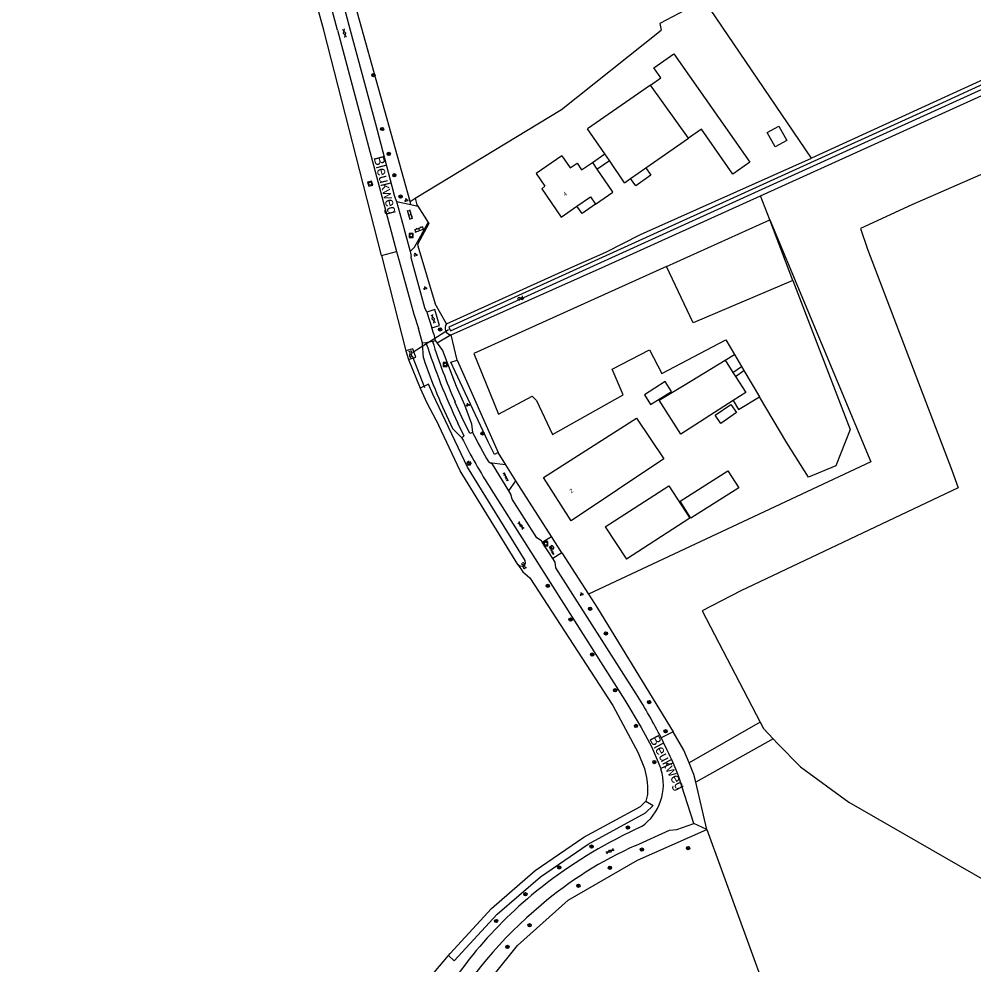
# Model space of a CAD drawing. Extents: x 124000 to 129000, y 395500 to 397503.
# Drawn here: x 126674.7 to 126907.1, y 396772.3 to 397002.7 of the extents above; entities that cross this region are included whole.
import ezdxf

# ---------------------------------------------------------------- set-up
doc = ezdxf.new("R2010")
doc.units = 0
for name, color, linetype in [('gg-afsc-hekwerk', 7, 'Continuous'), ('gg-anno-huisnummerreeks BGT', 7, 'Continuous'), ('gg-anno-openbare ruimte label', 7, 'Continuous'), ('gg-bbg-bijgebouw', 7, 'Continuous'), ('gg-bbg-gedigitaliseerde bebouwing', 7, 'Continuous'), ('gg-bbg-gedigitaliseerde bijgebouw', 7, 'Continuous'), ('gg-bbg-hoofdgebouw', 7, 'Continuous'), ('gg-bbg-luifel en loopbrug', 7, 'Continuous'), ('gg-bbg-tussenscheiding', 7, 'Continuous'), ('gg-knt-bronhoudergrens', 7, 'Continuous'), ('gg-knt-verharding', 7, 'Continuous'), ('gg-kntw-bovenkant insteek waterloop', 7, 'Continuous'), ('gg-kntw-midden sloot', 7, 'Continuous'), ('gg-kwrk-duiker nz buis', 7, 'Continuous'), ('gt-grn-groengrens', 7, 'Continuous'), ('gt-grn-vlakafsluiter', 7, 'Continuous'), ('gt-grn-weggrens', 7, 'Continuous'), ('gt-grn-weggrens revisie', 7, 'Continuous'), ('gt-symb-boom', 7, 'Continuous'), ('gt-symb-brandkraan', 7, 'Continuous'), ('gt-symb-gesloten verharding', 7, 'Continuous'), ('gt-symb-groenvak', 7, 'Continuous'), ('gt-symb-klinker verharding', 7, 'Continuous'), ('gt-symb-lichtmast', 7, 'Continuous'), ('gt-symb-rioolschacht', 7, 'Continuous'), ('gt-symb-tegel verharding', 7, 'Continuous'), ('gt-symb-watersymbool', 7, 'Continuous'), ('gx-grn-maaiveld', 7, 'Continuous')]:
    doc.layers.add(name, color=color, linetype=linetype)

# ---------------------------------------------------------------- blocks, each defined once
blk = doc.blocks.new('gt0-BOOM')
at = {"layer": 'gt-symb-boom'}
for radius in [0.4, 0.2]:
    blk.add_circle((0, 0), radius, dxfattribs=at)
blk = doc.blocks.new('gt0-GESVH1')
at = {"layer": 'gt-symb-gesloten verharding'}
for p, q in [((-0.99, -0.26), (0.01, 0.24)), ((0.01, -0.26), (-0.99, 0.24)), ((0.01, 0.24), (1.01, -0.26)), ((1.01, 0.24), (0.01, -0.26))]:
    blk.add_line(p, q, dxfattribs=at)
blk = doc.blocks.new('gt0-TEG1')
at = {"layer": 'gt-symb-tegel verharding'}
for p, q in [((-1.12, 0), (1.13, 0)), ((-0.9, -0.25), (-0.9, 0.25)), ((-0.45, -0.25), (-0.45, 0.25)), ((0, -0.25), (0, 0.25)), ((0.45, -0.25), (0.45, 0.25)), ((0.9, -0.25), (0.9, 0.25))]:
    blk.add_line(p, q, dxfattribs=at)
blk = doc.blocks.new('gt0-LMAST')
at = {"layer": 'gt-symb-lichtmast'}
for p, q in [((-0.18, 0.17), (-0.45, 0.44)), ((-0.01, 0.25), (-0.01, 0.62)), ((0.17, 0.17), (0.44, 0.44)), ((-0.26, 0), (-0.63, 0)), ((-0.18, -0.18), (-0.45, -0.45)), ((-0.01, -0.25), (-0.01, -0.63)), ((0.44, -0.45), (0.17, -0.18)), ((0.24, 0), (0.62, 0))]:
    blk.add_line(p, q, dxfattribs=at)
blk.add_circle((-0.01, 0), 0.25, dxfattribs=at)
blk = doc.blocks.new('gt0-GRVAK')
at = {"layer": 'gt-symb-groenvak'}
for p, q in [((-0.11, 0.19), (-0.23, 0.24)), ((-0.18, 0.15), (0.09, 0.15)), ((-0.09, 0.21), (-0.16, 0.32)), ((-0.05, 0.21), (-0.05, 0.39)), ((0, 0.21), (0.06, 0.32)), ((0.01, 0.19), (0.13, 0.24)), ((0.26, -0.05), (0.2, 0.06)), ((0.3, -0.05), (0.3, 0.13)), ((0.35, -0.05), (0.41, 0.06)), ((-0.25, -0.23), (-0.36, -0.18)), ((-0.32, -0.26), (-0.05, -0.26)), ((-0.23, -0.21), (-0.29, -0.09)), ((-0.18, -0.2), (-0.18, -0.02)), ((-0.14, -0.21), (-0.07, -0.09)), ((-0.12, -0.23), (0, -0.18)), ((0.24, -0.07), (0.12, -0.02)), ((0.17, -0.11), (0.44, -0.11)), ((0.37, -0.07), (0.49, -0.02))]:
    blk.add_line(p, q, dxfattribs=at)
blk = doc.blocks.new('gt0-WA')
at = {"layer": 'gt-symb-watersymbool'}
for centre, start, end in [((-0.32, 0.02), 28.0725, 151.9275), ((0.43, 0.42), 208.0725, 331.9275), ((-0.32, -0.43), 28.0725, 151.9275), ((0.43, -0.03), 208.0725, 331.9275)]:
    blk.add_arc(centre, 0.425, start, end, dxfattribs=at)
blk = doc.blocks.new('gt0-BR')
at = {"layer": 'gt-symb-brandkraan'}
for centre, radius, start, end in [((-0.24, 0), 0.206, 107.5669, 252.4331), ((0.6, -2.66), 3, 106.892, 107.5669), ((0, -0.69), 0.938, 73.108, 106.892), ((-0.6, -2.66), 3, 72.4331, 73.108), ((0.24, 0), 0.206, 287.567, 72.4331), ((0.6, 2.66), 3, 252.4331, 253.108), ((0, 0.69), 0.938, 253.108, 286.8921), ((-0.6, 2.66), 3, 286.8921, 287.567)]:
    blk.add_arc(centre, radius, start, end, dxfattribs=at)
blk = doc.blocks.new('gt0-RS')
at = {"layer": 'gt-symb-rioolschacht'}
blk.add_lwpolyline([(-0.5, -0.5), (0.5, -0.5), (0.5, 0.5), (-0.5, 0.5)], close=True, dxfattribs=at)
blk.add_circle((0, 0), 0.375, dxfattribs=at)
blk = doc.blocks.new('gt0-KL1')
at = {"layer": 'gt-symb-klinker verharding'}
for p, q in [((-1.15, 0.3), (1.15, 0.3)), ((-1, -0.3), (-1, 0.3)), ((-0.5, 0.3), (-0.5, 0.45)), ((0, -0.3), (0, 0.3)), ((0.5, 0.3), (0.5, 0.45)), ((1, -0.3), (1, 0.3)), ((-1.15, -0.3), (1.15, -0.3)), ((-0.5, -0.45), (-0.5, -0.3)), ((0.5, -0.45), (0.5, -0.3))]:
    blk.add_line(p, q, dxfattribs=at)

msp = doc.modelspace()

# ---------------------------------------------------------------- linework, layer by layer
at = {"layer": 'gg-afsc-hekwerk'}
for p, q in [((126771.54, 396957.43), (126771.76, 396957.08)), ((126771.76, 396957.08), (126774.26, 396953.14)), ((126771.75, 396947.44), (126775.98, 396933.32))]:
    msp.add_line(p, q, dxfattribs=at)
msp.add_lwpolyline([(126774.26, 396953.14), (126774.41, 396952.89), (126771.65, 396947.75), (126771.75, 396947.44)], dxfattribs=at)
at = {"layer": 'gg-bbg-bijgebouw'}
for p, q in [((126837.66, 396973.66), (126828.42, 396986.6)), ((126835.78, 396901.56), (126830.52, 396909.87)), ((126817.39, 396879.02), (126822.51, 396871.08))]:
    msp.add_line(p, q, dxfattribs=at)
at = {"layer": 'gg-bbg-gedigitaliseerde bebouwing'}
for p, q in [((126814.23, 396967.76), (126815.36, 396966.11)), ((126815.36, 396966.11), (126819.06, 396960.7))]:
    msp.add_line(p, q, dxfattribs=at)
for points in [[(126806.78, 396969.35), (126808.8, 396966.41), (126810.52, 396967.59), (126811.63, 396965.97), (126814.23, 396967.76)], [(126824.99, 396905.45), (126831.63, 396895.55), (126809.07, 396880.41)]]:
    msp.add_lwpolyline(points, dxfattribs=at)
at = {"layer": 'gg-bbg-gedigitaliseerde bijgebouw'}
for p, q in [((126828.42, 396986.6), (126813.08, 396975.98)), ((126817.28, 396969.85), (126813.08, 396975.98)), ((126827.25, 396966.41), (126837.66, 396973.66)), ((126818.41, 396968.2), (126817.28, 396969.85)), ((126822.1, 396962.82), (126818.41, 396968.2)), ((126822.1, 396962.82), (126823.56, 396963.83)), ((126836.55, 396913.5), (126846.56, 396919.57)), ((126846.56, 396919.57), (126848.45, 396916.62)), ((126848.45, 396916.62), (126849.08, 396915.64)), ((126830.52, 396909.87), (126836.55, 396913.5)), ((126848.52, 396909.73), (126835.78, 396901.56))]:
    msp.add_line(p, q, dxfattribs=at)
for points in [[(126856.83, 396975.03), (126859.62, 396976.59), (126861.57, 396973.1), (126858.78, 396971.54), (126856.83, 396975.03)], [(126827.25, 396966.41), (126828.5, 396964.62), (126824.81, 396962.04), (126823.56, 396963.83)], [(126831.96, 396914.38), (126826.9, 396911.16), (126828.43, 396908.76), (126833.49, 396911.98), (126831.96, 396914.38)], [(126849.08, 396915.64), (126851.6, 396911.7), (126848.52, 396909.73)], [(126817.39, 396879.02), (126832.88, 396889.01), (126838, 396881.07), (126822.51, 396871.08)]]:
    msp.add_lwpolyline(points, dxfattribs=at)
at = {"layer": 'gg-bbg-hoofdgebouw'}
for p, q in [((126806.78, 396969.35), (126800.54, 396965.08)), ((126802.37, 396891.02), (126824.99, 396905.45)), ((126809.07, 396880.41), (126802.37, 396891.02))]:
    msp.add_line(p, q, dxfattribs=at)
for points in [[(126800.54, 396965.08), (126802.69, 396961.94), (126801.91, 396961.3), (126806.62, 396954.45), (126810.49, 396957.1)], [(126815, 396957.62), (126819.18, 396960.53), (126819.06, 396960.7)], [(126810.49, 396957.1), (126813.8, 396959.37), (126815, 396957.62)]]:
    msp.add_lwpolyline(points, dxfattribs=at)
at = {"layer": 'gg-bbg-luifel en loopbrug'}
for p, q in [((126814.23, 396967.76), (126817.28, 396969.85)), ((126815.36, 396966.11), (126818.41, 396968.2)), ((126846.56, 396919.57), (126848.84, 396920.96)), ((126848.84, 396920.96), (126850.56, 396918.06)), ((126848.45, 396916.62), (126850.56, 396918.06)), ((126849.08, 396915.64), (126851.15, 396917.05)), ((126851.15, 396917.05), (126854.94, 396910.66))]:
    msp.add_line(p, q, dxfattribs=at)
for points in [[(126828.42, 396986.6), (126830.9, 396988.33), (126829.17, 396990.81), (126834.11, 396994.25), (126852.55, 396967.8), (126848.43, 396964.93), (126840.81, 396975.86), (126837.66, 396973.66)], [(126815, 396957.62), (126811.72, 396955.33), (126810.49, 396957.1)], [(126848.52, 396909.73), (126849.84, 396907.56), (126854.94, 396910.66)], [(126844.12, 396906.2), (126847.98, 396908.82), (126849.35, 396906.8), (126845.5, 396904.18), (126844.12, 396906.2)], [(126835.61, 396885.2), (126847.25, 396892.61), (126849.87, 396888.5), (126838.23, 396881.09), (126835.61, 396885.2)]]:
    msp.add_lwpolyline(points, dxfattribs=at)
at = {"layer": 'gg-bbg-tussenscheiding'}
msp.add_line((126823.56, 396963.83), (126827.25, 396966.41), dxfattribs=at)
at = {"layer": 'gg-knt-bronhoudergrens'}
for p, q in [((126769.85, 396958.24), (126771.12, 396959.03)), ((126850.56, 396918.06), (126851.15, 396917.05))]:
    msp.add_line(p, q, dxfattribs=at)
for points in [[(126967.62, 397011.16), (126974.32, 396993.38), (126892.03, 396957.4)], [(126867.56, 396968.81), (126841.46, 397007.36), (126830.69, 397001.62), (126831.01, 396999.98)], [(126771.12, 396959.03), (126806.74, 396980.68), (126831.01, 396999.98)], [(126892.03, 396957.4), (126879.48, 396951.68), (126881.25, 396946.64), (126901.76, 396892.76), (126903.29, 396888.46), (126850.36, 396863.42), (126840.97, 396858.51), (126855.13, 396831.38)], [(126876.69, 396811.88), (126910.29, 396792.56), (126922.2, 396789.39), (126935.43, 396793.89), (127033.59, 396838.07), (127042.58, 396820.35)], [(126855.13, 396831.38), (126855.91, 396829.89), (126858.26, 396827.32)], [(126858.26, 396827.32), (126859.32, 396826.16), (126864.93, 396820.52), (126876.69, 396811.88)]]:
    msp.add_lwpolyline(points, dxfattribs=at)
at = {"layer": 'gg-knt-verharding'}
for p, q in [((126751.76, 397013.1), (126755.28, 397000)), ((126752.17, 397000), (126766.57, 396946.02)), ((126766.58, 396958.26), (126767.77, 396953.82)), ((126766.58, 396958.26), (126770.07, 396957.47)), ((126770.07, 396957.47), (126771.76, 396957.08)), ((126767.77, 396953.82), (126769.85, 396946.02)), ((126773.91, 396931.31), (126775.12, 396927.48)), ((126772.9, 396923.74), (126771.92, 396927.26)), ((126775.6, 396925.93), (126775.12, 396927.48)), ((126775.6, 396925.93), (126775.98, 396924.41)), ((126773.1, 396920.13), (126772.9, 396923.74)), ((126775.98, 396924.41), (126776.44, 396923.74)), ((126780.21, 396902.93), (126782.41, 396900.71)), ((126789.24, 396894.61), (126789, 396894.76)), ((126793.86, 396887.76), (126795.61, 396890.17)), ((126802.03, 396875.27), (126804.26, 396876.66)), ((126804.61, 396871.25), (126802.03, 396875.27)), ((126806.83, 396872.64), (126804.61, 396871.25)), ((126830.87, 396820.07), (126830.93, 396819.93)), ((126826.2, 396805.96), (126821.48, 396803.69))]:
    msp.add_line(p, q, dxfattribs=at)
for points in [[(126752.17, 397000), (126748.91, 397012.22), (126747.18, 397016.8), (126742.21, 397034.95), (126736.08, 397058.6), (126736.09, 397059.82), (126735.78, 397061.04)], [(126755.28, 397000), (126761.41, 396977.17), (126765.43, 396961.97)], [(126765.43, 396961.97), (126765.98, 396959.82), (126766.25, 396959.03), (126766.58, 396958.26)], [(126769.85, 396946.02), (126770.9, 396947.11), (126772.03, 396949.12), (126774.26, 396953.14)], [(126766.57, 396946.02), (126767.17, 396943.78), (126770.78, 396930.79), (126771.92, 396927.26)], [(126769.85, 396946.02), (126769.93, 396945.72), (126770.1, 396944.83)], [(126773.91, 396931.31), (126773.46, 396932.33), (126770.09, 396944.5), (126770.1, 396944.83)], [(126775.12, 396927.48), (126777.03, 396928.07), (126775.85, 396931.91), (126773.91, 396931.31)], [(126776.44, 396923.74), (126777.72, 396921.92), (126781.1, 396913.28), (126783.07, 396908.72), (126784.83, 396904.05), (126785.05, 396901.98)], [(126793.86, 396887.76), (126789.9, 396894.23), (126789.24, 396894.61)], [(126793.13, 396894.11), (126791.72, 396894.24), (126789.24, 396894.61)], [(126789.58, 396888.1), (126822.17, 396836.76), (126826.08, 396830.12), (126828.64, 396825.48), (126830.87, 396820.07)], [(126802.03, 396875.27), (126801.84, 396875.56), (126800.74, 396876.27), (126794.68, 396885.71), (126794.35, 396886.97), (126793.86, 396887.76)], [(126824.89, 396838.28), (126805.35, 396869), (126805.15, 396870.41), (126804.61, 396871.25)], [(126838.97, 396806.75), (126835.22, 396818.36), (126834.56, 396819.92), (126833.89, 396821.47)], [(126824.81, 396801.37), (126833.04, 396805.05), (126834.83, 396805.25), (126838.97, 396806.75)]]:
    msp.add_lwpolyline(points, dxfattribs=at)
for centre, radius, start, end in [((126915.82, 396969.11), 150.9, 198.941, 206.0121), ((126919.39, 396970.19), 153.59, 206.8927, 212.3061), ((126913.97, 396967.8), 144.76, 207.0437, 210.3049), ((126717.95, 396770.23), 126.76, 26.9056, 32.4721), ((126717.98, 396770.2), 126.75, 23.8613, 26.922), ((126819.09, 396816.15), 12.43, 304.9164, 17.7026), ((126875.58, 396697.09), 119.54, 116.9107, 129.5582), ((126864.69, 396712.56), 97.36, 114.1808, 130.286), ((126867.99, 396707.4), 106.76, 129.9421, 153.3788), ((126866.96, 396708.22), 102.14, 129.6832, 150.7517)]:
    msp.add_arc(centre, radius, start, end, dxfattribs=at)
at = {"layer": 'gg-kntw-bovenkant insteek waterloop'}
for p, q in [((126855.15, 396959.62), (126944.11, 397000)), ((126937.87, 397000.94), (126867.56, 396968.81)), ((126768.79, 396921.85), (126769.45, 396919.78)), ((126827.22, 396812.15), (126829.03, 396811.12)), ((126779.18, 396774.55), (126780.62, 396773.23))]:
    msp.add_line(p, q, dxfattribs=at)
for points in [[(126778.72, 396928.46), (126808.53, 396941.9), (126817.54, 396945.86), (126825.94, 396950.17), (126867.56, 396968.81)], [(126779.9, 396925.78), (126817.32, 396942.45), (126855.15, 396959.62)], [(126769.45, 396919.78), (126771.25, 396920.28), (126770.52, 396922.36), (126768.79, 396921.85)], [(126775.42, 396911.34), (126774.33, 396913.7), (126772.3, 396912.74)], [(126772.3, 396912.74), (126773.9, 396909.18), (126776.82, 396903.68)], [(126779.18, 396774.55), (126779.61, 396775.08), (126789.66, 396786.03), (126800.35, 396795.27), (126812.13, 396803.38), (126825.94, 396810.89), (126827.22, 396812.15)], [(126780.62, 396773.23), (126791.06, 396784.6), (126801.58, 396793.68), (126813.18, 396801.67), (126827.14, 396809.27), (126829.03, 396811.12)]]:
    msp.add_lwpolyline(points, dxfattribs=at)
msp.add_arc((126779.98, 396927.41), 1.63, 140.0921, 267.4399, dxfattribs=at)
at = {"layer": 'gg-kntw-midden sloot'}
for p, q in [((126781.3, 396919.61), (126791.28, 396897.07)), ((126815.48, 396859.15), (126833.9, 396829.07))]:
    msp.add_line(p, q, dxfattribs=at)
at = {"layer": 'gg-kwrk-duiker nz buis'}
for p, q in [((126770.49, 396921.52), (126779.2, 396927.08)), ((126773.44, 396912.86), (126770.41, 396920.52))]:
    msp.add_line(p, q, dxfattribs=at)
at = {"layer": 'gt-grn-groengrens'}
for p, q in [((126769.85, 396958.24), (126754.73, 397012.66)), ((126770.07, 396957.47), (126769.85, 396958.24)), ((126771.12, 396959.03), (126771.54, 396957.43)), ((126762.86, 396945.07), (126766.57, 396946.02)), ((126762.86, 396945.07), (126768.79, 396921.85)), ((126778.72, 396928.46), (126775.98, 396933.32)), ((126779.9, 396925.78), (126776.44, 396923.74)), ((126781.3, 396919.61), (126779.9, 396925.78)), ((126769.45, 396919.78), (126772.3, 396912.74)), ((126793.13, 396894.11), (126791.28, 396897.07)), ((126804.26, 396876.66), (126795.61, 396890.17)), ((126806.83, 396872.64), (126813.3, 396862.54)), ((126813.3, 396862.54), (126815.48, 396859.15)), ((126833.9, 396829.07), (126830.99, 396827.59)), ((126842.09, 396805.24), (126839.39, 396816.81)), ((126842.09, 396805.24), (126838.97, 396806.75)), ((126775.76, 396770.38), (126779.18, 396774.55))]:
    msp.add_line(p, q, dxfattribs=at)
for points in [[(126762.86, 396945.07), (126748.82, 397000), (126744.58, 397015.77), (126732.9, 397059.86), (126716.16, 397126.67), (126711.93, 397142.8), (126705.27, 397166.02), (126694.76, 397192.79), (126682.18, 397219.56), (126674.67, 397234.42)], [(126791.28, 396897.07), (126790.42, 396896.59), (126788.9, 396899.7), (126780.85, 396916.86), (126779.78, 396919.07), (126781.3, 396919.61)], [(126837.77, 396821.51), (126836.51, 396824.56), (126833.9, 396829.07)], [(126839.39, 396816.81), (126838.95, 396818.67), (126837.77, 396821.51)], [(126768.12, 396731.4), (126776.79, 396748.74), (126784.71, 396762.3), (126790.08, 396769.61), (126796.02, 396776.99), (126808.36, 396788.07), (126825.25, 396797.81), (126842.09, 396805.24)]]:
    msp.add_lwpolyline(points, dxfattribs=at)
at = {"layer": 'gt-grn-vlakafsluiter'}
for p, q in [((126857.41, 396953.74), (126855.15, 396959.62)), ((126795.61, 396890.17), (126793.13, 396894.11)), ((126806.83, 396872.64), (126804.26, 396876.66)), ((126855.13, 396831.38), (126837.77, 396821.51)), ((126858.26, 396827.32), (126839.39, 396816.81)), ((126842.09, 396805.24), (126865.86, 396740.17))]:
    msp.add_line(p, q, dxfattribs=at)
msp.add_lwpolyline([(126857.41, 396953.74), (126882.07, 396894.84), (126813.3, 396862.54)], dxfattribs=at)
at = {"layer": 'gt-grn-weggrens'}
for p, q in [((126775.32, 396924.17), (126773.73, 396923.82)), ((126833.89, 396821.47), (126830.87, 396820.07))]:
    msp.add_line(p, q, dxfattribs=at)
at = {"layer": 'gt-grn-weggrens revisie'}
for p, q in [((126773.73, 396923.82), (126772.9, 396923.74)), ((126775.32, 396924.17), (126775.98, 396924.41)), ((126782.43, 396905.69), (126780.79, 396909.44)), ((126784.4, 396901.76), (126782.43, 396905.69)), ((126783.05, 396901.1), (126781.46, 396904.27)), ((126782.41, 396900.71), (126783.05, 396901.1)), ((126785.05, 396901.98), (126784.4, 396901.76))]:
    msp.add_line(p, q, dxfattribs=at)
for centre, radius, start, end in [((126941.92, 396978.97), 177, 198.1532, 204.9628), ((126920.13, 396969.64), 151.78, 197.4314, 203.3648)]:
    msp.add_arc(centre, radius, start, end, dxfattribs=at)
at = {"layer": 'gx-grn-maaiveld'}
for p in [(126832.32, 396942.41), (126863.08, 396938.98)]:
    msp.add_line(p, (126857.41, 396953.74), dxfattribs=at)
for points in [[(127057.7, 397053.96), (127028.79, 397040.73), (126948.14, 397004.66), (126898.39, 396981.8), (126779.3, 396927.62), (126779.69, 396926.77), (126998.45, 397026.29), (127031.9, 397041.29), (127058.04, 397053.17)], [(126832.32, 396942.41), (126785.37, 396921.19), (126791.4, 396906.42), (126799.57, 396910.82), (126800.62, 396909.76), (126804.5, 396901.5), (126821.74, 396911.14), (126819.02, 396917.4), (126828.11, 396922.13), (126831.15, 396916.34), (126846.7, 396924.56), (126848.84, 396920.96)], [(126863.08, 396938.98), (126838.76, 396928.67), (126832.32, 396942.41)], [(126863.08, 396938.98), (126876.99, 396902.71), (126873.54, 396893.83), (126866.85, 396891.07), (126861.56, 396899.48), (126854.94, 396910.66)], [(126796.1, 396869.83), (126796.6, 396869.49), (126797.15, 396869.41), (126797.66, 396869.66), (126797.93, 396870.09), (126797.84, 396870.8), (126783.8, 396893.54), (126775.42, 396911.34)], [(126796.1, 396869.83), (126782.04, 396892.59), (126776.82, 396903.68)], [(126796.1, 396869.83), (126797.31, 396868.03), (126799.05, 396866.55), (126819.22, 396835.43), (126825.41, 396823.93), (126826.91, 396820.11), (126827.39, 396817.89), (126827.55, 396816.78), (126827.64, 396815.62), (126827.62, 396813.79), (126827.22, 396812.15)]]:
    msp.add_lwpolyline(points, dxfattribs=at)

# ---------------------------------------------------------------- block references
at = {"layer": 'gt-symb-boom'}
for p in [(126760.94, 396989.04), (126763.03, 396975.9), (126764.66, 396969.83), (126766.02, 396964.64), (126767.53, 396959.43), (126777.17, 396927.09), (126787.52, 396901.75), (126803.37, 396864.61), (126813.67, 396859.02), (126808.94, 396856.4), (126817.54, 396853.02), (126814.19, 396847.87), (126819.76, 396839.18), (126828.05, 396836.28), (126824.86, 396830.5), (126832.06, 396829.18), (126829.32, 396821.67), (126822.89, 396805.72), (126814.06, 396801.1), (126826.29, 396800.35), (126837.54, 396800.71), (126806.16, 396795.99), (126818.5, 396795.92), (126810.83, 396791.55), (126797.93, 396789.48), (126790.81, 396782.96), (126798.96, 396781.94), (126793.57, 396776.65)]:
    msp.add_blockref('gt0-BOOM', p, dxfattribs=at)
at = {"layer": 'gt-symb-brandkraan', "rotation": -53.130102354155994}
msp.add_blockref('gt0-BR', (126804.49, 396874.02), dxfattribs=at)
at = {"layer": 'gt-symb-gesloten verharding'}
for p, rotation in [((126753.91, 396999.25), -75.04643524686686), ((126775.49, 396929.66), -72.96046487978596), ((126796.84, 396879.26), 122.67327747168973), ((126818.53, 396799.96), 26.488178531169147)]:
    msp.add_blockref('gt0-GESVH1', p, dxfattribs=dict(at, rotation=rotation))
at = {"layer": 'gt-symb-groenvak'}
for p in [(126768.92, 396958.59), (126771.18, 396945.3), (126773.52, 396937.17), (126783.89, 396908.72), (126811.59, 396862.61)]:
    msp.add_blockref('gt0-GRVAK', p, dxfattribs=at)
at = {"layer": 'gt-symb-klinker verharding'}
for p, rotation in [((126769.84, 396954.99), 105.18978716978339), ((126772.08, 396951.46), 20.482296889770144)]:
    msp.add_blockref('gt0-KL1', p, dxfattribs=dict(at, rotation=rotation))
at = {"layer": 'gt-symb-lichtmast'}
msp.add_blockref('gt0-LMAST', (126784.19, 396894.47), dxfattribs=at)
at = {"layer": 'gt-symb-rioolschacht', "rotation": -73.08678228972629}
msp.add_blockref('gt0-RS', (126760.14, 396962.58), dxfattribs=at)
at = {"layer": 'gt-symb-rioolschacht'}
for p in [(126770.14, 396949.98), (126778.39, 396918.54), (126802.9, 396874.87)]:
    msp.add_blockref('gt0-RS', p, dxfattribs=at)
at = {"layer": 'gt-symb-tegel verharding'}
for p, rotation in [((126793.14, 396891.23), -64.66472300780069), ((126804.32, 396873.29), -64.6647230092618)]:
    msp.add_blockref('gt0-TEG1', p, dxfattribs=dict(at, rotation=rotation))
at = {"layer": 'gt-symb-watersymbool'}
for p, rotation in [((126796.72, 396934.6), 34.89812356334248), ((126770, 396921.1), -70.60447167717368), ((126797.52, 396869.55), -46.782320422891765)]:
    msp.add_blockref('gt0-WA', p, dxfattribs=dict(at, rotation=rotation))

# ---------------------------------------------------------------- texts
at = {"layer": 'gg-anno-huisnummerreeks BGT'}
for s, rotation, p in [('4', 34.5, (126807.56, 396959.46)), ('2', 32.3, (126809.09, 396887.14))]:
    msp.add_text(s, height=1, rotation=rotation, dxfattribs=at).set_placement(p)
at = {"layer": 'gg-anno-openbare ruimte label'}
for rotation, p in [(284.5, (126760.93, 396968.96)), (298.2, (126828.02, 396827.37))]:
    msp.add_text('Bleukweg', height=2.5, rotation=rotation, dxfattribs=at).set_placement(p)

doc.saveas('drawing.dxf')
